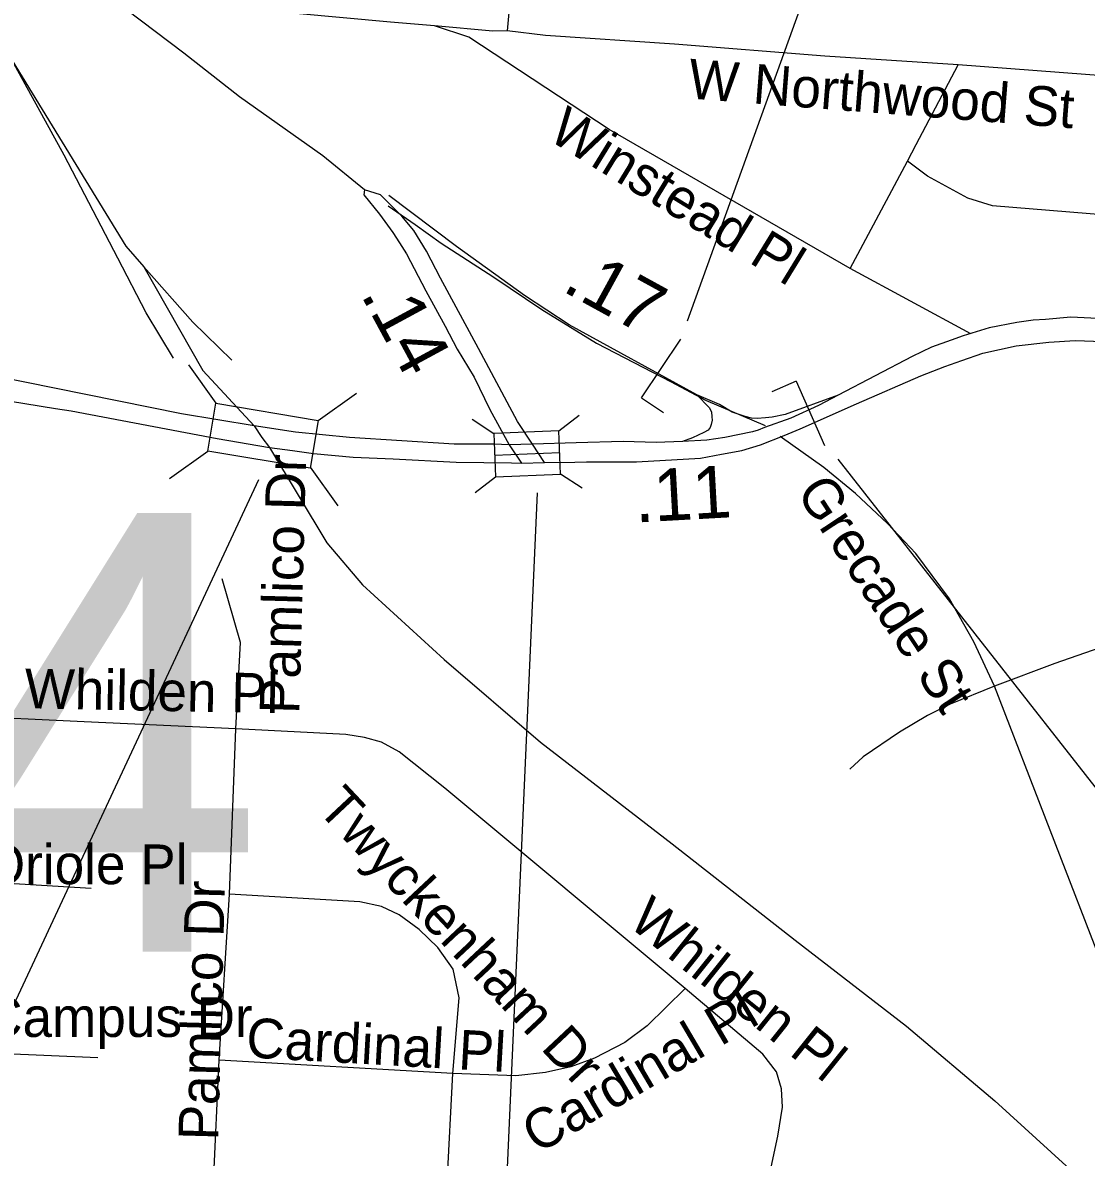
# Model space of a CAD drawing. Extents: x 1662474 to 1856135, y 779280 to 917889.
# Drawn here: x 1759792 to 1762336, y 850224 to 852938 of the extents above; entities that cross this region are included whole.
import ezdxf

# ---------------------------------------------------------------- set-up
doc = ezdxf.new("R2010")
doc.units = 0
for name, color, linetype in [('Exist Railroad Mainline', 7, 'Continuous'), ('Exist Railroad Siding', 7, 'Continuous'), ('Exist Road Non-System Structure Non-Sys Other Number Label', 7, 'Continuous'), ('Exist Road Non-System Type 51', 7, 'Continuous'), ('Exist Road Non-System Type 51 Label', 7, 'Continuous'), ('Exist Road Primary US Divided Attributed', 7, 'Continuous'), ('Exist Road Primary US Mileage Hundredths English Label', 7, 'Continuous'), ('Exist Road Primary US Structure Cantilever Sign CELL', 7, 'Continuous'), ('Exist Road Primary US Structure Cantilever Sign Number Label', 7, 'Continuous'), ('Exist Road Primary US Structure Standard Bridge CELL', 7, 'Continuous'), ('Exist Road Primary US Structure Standard Bridge Number Label', 7, 'Continuous'), ('Exist Road Primary US UnDivided 4 Lane Attributed', 7, 'Continuous'), ('Exist Road Secondary Structure Standard Bridge CELL', 7, 'Continuous'), ('Exist Road Secondary Structure Standard Bridge Number Label', 7, 'Continuous'), ('Exist Road Secondary Type 51 Divided Attributed', 7, 'Continuous')]:
    doc.layers.add(name, color=color, linetype=linetype)

msp = doc.modelspace()

# ---------------------------------------------------------------- linework, layer by layer
at = {"layer": 'Exist Railroad Mainline'}
msp.add_lwpolyline([(1759766.6, 852847.4), (1760038.6, 852403.3), (1760081.2, 852354.3), (1760222.4, 852105.7), (1760345.3, 851973.7), (1760363.9, 851946), (1760381.9, 851921.5), (1760519.4, 851693.8), (1760605, 851593.2), (1760799.9, 851414.3), (1761030.6, 851216.9), (1761345.3, 850973.2), (1761640, 850743.3), (1761906.6, 850537.6), (1762117.3, 850358.4), (1762288.4, 850203.6), (1762536.9, 849932), (1762733.9, 849722.8), (1762888.5, 849550), (1763079.3, 849326.8), (1763285.8, 849105.6), (1763476.5, 848862.5)], dxfattribs=at)
at = {"layer": 'Exist Railroad Siding'}
for points in [[(1760152.3, 852135.8), (1760086.9, 852244.2), (1760019.6, 852374.9), (1759891, 852621.4), (1759766.6, 852847.4)], [(1760292, 852131), (1760198.6, 852221.6), (1760081.2, 852354.3)]]:
    msp.add_lwpolyline(points, dxfattribs=at)
at = {"layer": 'Exist Road Non-System Type 51'}
for p, q in [((1763053.6, 852761), (1762030.2, 852837)), ((1761771.8, 852350.4), (1761909, 852606.6)), ((1762060.4, 852193.7), (1761771.8, 852350.4)), ((1762383.6, 850661.7), (1762117.1, 851350.4)), ((1760286.5, 850853.4), (1760302, 851249.1)), ((1761802.4, 851181.4), (1761770.6, 851152.5)), ((1759955.5, 850866.4), (1759654.5, 850885.1)), ((1760262.1, 850455.9), (1760286.5, 850853.4)), ((1759971.5, 850461.4), (1759680.4, 850474.1)), ((1760241.6, 850027.1), (1760262.1, 850455.9)), ((1760820.9, 850424.4), (1760262.1, 850455.9)), ((1760798.5, 849998.5), (1760820.9, 850424.4))]:
    msp.add_line(p, q, dxfattribs=at)
for points in [[(1761180.1, 853286.4), (1761010.6, 853164), (1760986.5, 853139.6), (1760972.2, 853102.1), (1760962.1, 853042), (1760951, 852918.6)], [(1760777, 852930.9), (1760672, 852939.6), (1760227.4, 852980)], [(1760951, 852918.6), (1760916.6, 852917.6), (1760777, 852930.9)], [(1761771.8, 852350.4), (1761194.6, 852682.7), (1760859.4, 852903.2), (1760777, 852930.9)], [(1762030.2, 852837), (1761710.6, 852858), (1761351, 852886.4), (1761042.6, 852907.1), (1760951, 852918.6)], [(1761909, 852606.6), (1761929.2, 852646.7), (1762030.2, 852837)], [(1763027.9, 852439.4), (1762874.9, 852442.2), (1762570.1, 852462.8), (1762112.1, 852499.8), (1762053.1, 852518.4), (1761956.5, 852570.6), (1761909, 852606.6)], [(1760665.8, 852499.8), (1760730.9, 852455.1), (1760793, 852410.8), (1760919.2, 852328.9), (1761033.4, 852251.7), (1761164.4, 852171.1), (1761343.6, 852079.2), (1761425.4, 852034.7), (1761568.4, 851974.2)], [(1762117.1, 851350.4), (1762067, 851457), (1762008.8, 851560.1), (1761929, 851668), (1761861, 851740.2), (1761783.9, 851811.9), (1761708.5, 851873.8), (1761603.8, 851948.4)], [(1760302, 851249.1), (1760312.4, 851455.4), (1760268.6, 851607.4)], [(1762667.9, 851451.4), (1762498.8, 851465.1), (1762431.9, 851462.8), (1762387.2, 851449.1), (1762261, 851405), (1762117.1, 851350.4)], [(1762117.1, 851350.4), (1762010.4, 851307.6), (1761956.5, 851280.6), (1761889.6, 851240.7), (1761802.4, 851181.4)], [(1760302, 851249.1), (1759938.8, 851265.4), (1759635.9, 851279.9)], [(1761377, 850627.1), (1760801.4, 851106.9), (1760692.8, 851193.4), (1760650, 851216.6), (1760609.4, 851227.9), (1760564.6, 851235.2), (1760302, 851249.1)], [(1760820.9, 850424.4), (1760835.9, 850604.8), (1760821.9, 850673.5), (1760784.6, 850725.5), (1760740, 850768.8), (1760692.8, 850803.4), (1760650, 850823.9), (1760598, 850834.9), (1760286.5, 850853.4)], [(1761377, 850627.1), (1761286.1, 850538.1), (1761232.1, 850497.9), (1761159.9, 850460.7), (1761103.2, 850440.4), (1761042.9, 850426.2), (1760971.2, 850418.2), (1760820.9, 850424.4)], [(1761573.1, 850155.7), (1761598.2, 850274.4), (1761609.2, 850343.9), (1761607.4, 850387.7), (1761595.4, 850428.4), (1761562.9, 850470.1), (1761377, 850627.1)]]:
    msp.add_lwpolyline(points, dxfattribs=at)
at = {"layer": 'Exist Road Primary US Divided Attributed'}
msp.add_line((1760955.6, 851928.1), (1760985.3, 851884.5), dxfattribs=at)
for points in [[(1760609.4, 852538.5), (1760607.8, 852526.6), (1760645.6, 852480.4), (1760677.3, 852436.4), (1760693.4, 852411.7), (1760709.6, 852385.3), (1760756, 852296.7), (1760802.2, 852211.8), (1760831, 852157), (1760871.5, 852089.8), (1760909.7, 852013), (1760955.6, 851928.1)], [(1761011.1, 851929.9), (1760975.5, 851984), (1760882.6, 852158.6), (1760791.5, 852326.8), (1760757.9, 852391.8), (1760727.3, 852441.2), (1760698.6, 852475.6), (1760648, 852526.1), (1760609.4, 852538.5)], [(1764844.8, 852032.4), (1763389.8, 852132.9), (1763052.3, 852146.7), (1762946.9, 852158.9), (1762791, 852174.9), (1762491.5, 852221.2), (1762347, 852231.1), (1762299.7, 852233.6), (1762238.7, 852227.8), (1762209.4, 852226.3), (1762170.6, 852220.6), (1762104, 852208.1), (1762041.7, 852188.6), (1762012.8, 852178.5), (1761966.3, 852161.5), (1761920.1, 852139.1), (1761742.8, 852046.6)], [(1761651.8, 851966.2), (1761786.5, 852026.6), (1761940.6, 852093.1), (1761998.1, 852115.4), (1762038.7, 852130.1), (1762089.1, 852147.4), (1762168.3, 852165), (1762247, 852173.6), (1762309.9, 852177.4), (1762375.9, 852175.3), (1762494.5, 852163.4), (1762723.5, 852128.7), (1762920.7, 852104.6), (1763432.8, 852070.7), (1763734.7, 852048.3), (1764087.6, 852020.9), (1764436.5, 851996.6), (1764839, 851969.8)], [(1761742.8, 852046.6), (1761696.1, 852022.2), (1761629.3, 851991.8), (1761566.3, 851969.5)], [(1761566.3, 851969.5), (1761551.6, 851963.5), (1761538.1, 851959.4), (1761471.5, 851945.5), (1761428.4, 851939.4), (1761370.7, 851936.2)], [(1761040, 851886), (1761112.9, 851886.9), (1761140.7, 851887.6), (1761260.5, 851887.8), (1761413, 851896.6), (1761464, 851905.6), (1761511.9, 851914.5), (1761556.9, 851928.2), (1761613.6, 851950.6), (1761651.8, 851966.2)], [(1761011.1, 851929.9), (1760955.6, 851928.1)], [(1761370.7, 851936.2), (1761307.4, 851934), (1761228.5, 851936.1), (1761116.2, 851933.3), (1761011.1, 851929.9)], [(1761040, 851886), (1761011.1, 851929.9)], [(1760985.3, 851884.5), (1761040, 851886)]]:
    msp.add_lwpolyline(points, dxfattribs=at)
at = {"layer": 'Exist Road Primary US Structure Cantilever Sign CELL'}
for p, q in [((1761271.9, 852040.9), (1761366.1, 852180.7)), ((1761641.9, 852080.8), (1761583.9, 852055.1)), ((1761641.9, 852080.8), (1761710.3, 851926.7)), ((1761271.9, 852040.9), (1761324.5, 852005.4))]:
    msp.add_line(p, q, dxfattribs=at)
at = {"layer": 'Exist Road Primary US Structure Cantilever Sign Number Label'}
for p, q in [((1761382, 852224.8), (1762325.6, 854838.8)), ((1761741.7, 851894.1), (1762798.4, 850546.7))]:
    msp.add_line(p, q, dxfattribs=at)
at = {"layer": 'Exist Road Primary US Structure Standard Bridge CELL'}
for p, q in [((1761074.5, 851961.5), (1761123.4, 851999.3)), ((1760867.2, 851989.5), (1760918.8, 851955.6)), ((1760920.9, 851903.8), (1761076.6, 851909.9)), ((1761078.6, 851859), (1761130.2, 851825.1)), ((1760874.1, 851814.1), (1760922.9, 851851.9))]:
    msp.add_line(p, q, dxfattribs=at)
msp.add_lwpolyline([(1760922.9, 851851.9), (1761078.6, 851858.1), (1761074.5, 851961.7), (1760918.8, 851955.6)], close=True, dxfattribs=at)
at = {"layer": 'Exist Road Primary US Structure Standard Bridge Number Label'}
msp.add_line((1761022.6, 851813), (1760922.2, 849552.7), dxfattribs=at)
at = {"layer": 'Exist Road Primary US UnDivided 4 Lane Attributed'}
for points in [[(1760609.4, 852538.5), (1760509.4, 852619.6), (1760310.1, 852760.9), (1760177.3, 852865.5), (1760039.9, 852968.5), (1759968.2, 853020.2), (1759829.8, 853124.8), (1759698.8, 853220)], [(1761404.9, 852048), (1761099.3, 852215.6), (1760992.4, 852285.4), (1760829.6, 852402.5), (1760667.9, 852525)], [(1761404.9, 852048), (1761433.8, 852017.7), (1761439.4, 852007.1), (1761440.5, 851995), (1761441.3, 851987.3), (1761439.2, 851976.5), (1761436.2, 851969.5), (1761431.9, 851963.4), (1761421.2, 851957.7), (1761394.3, 851945.2), (1761370.7, 851936.2)], [(1761742.8, 852046.6), (1761615.9, 852000.4), (1761584.6, 851994.7), (1761568.9, 851992.4), (1761549.1, 851991.5), (1761535.4, 851992.1), (1761520, 851996.3), (1761489.5, 852006.5), (1761459, 852025), (1761404.9, 852048)]]:
    msp.add_lwpolyline(points, dxfattribs=at)
at = {"layer": 'Exist Road Secondary Structure Standard Bridge CELL'}
for p, q in [((1760188.2, 852119.6), (1760253.9, 852027.5)), ((1760498.3, 851986), (1760590.5, 852051.7)), ((1760142.7, 851847.5), (1760234.8, 851913.3)), ((1760479.6, 851874.4), (1760545.3, 851782.2))]:
    msp.add_line(p, q, dxfattribs=at)
msp.add_lwpolyline([(1760253.9, 852027.5), (1760498.4, 851986.5), (1760479.3, 851872.3), (1760234.8, 851913.3)], close=True, dxfattribs=at)
at = {"layer": 'Exist Road Secondary Structure Standard Bridge Number Label'}
msp.add_line((1760355.6, 851844.1), (1759432.7, 849866.4), dxfattribs=at)
at = {"layer": 'Exist Road Secondary Type 51 Divided Attributed'}
for points in [[(1760345.3, 851973.7), (1760171.4, 852002.5), (1759867.4, 852063.9), (1759674.2, 852102.9), (1759618.1, 852111.3)], [(1759621.9, 852055.6), (1759688.1, 852044.8), (1759869.9, 852015.3), (1759907.3, 852009.2), (1760257.3, 851943.5), (1760381.9, 851921.5)], [(1760955.6, 851928.1), (1760918.9, 851930), (1760823.9, 851929.4), (1760573.6, 851945.5), (1760444.7, 851958.4), (1760345.3, 851973.7)], [(1760381.9, 851921.5), (1760437.5, 851914.8), (1760487.6, 851907.8), (1760582.6, 851899), (1760678, 851894.8), (1760828.5, 851886.9), (1760961.5, 851885.1), (1760985.3, 851884.5)]]:
    msp.add_lwpolyline(points, dxfattribs=at)

# ---------------------------------------------------------------- texts
at = {"layer": 'Exist Road Non-System Structure Non-Sys Other Number Label'}
msp.add_text('J424', height=1049.86, dxfattribs=at).set_placement((1757327.9, 850715.3))
at = {"layer": 'Exist Road Non-System Type 51 Label'}
for s, rotation, p in [('W Northwood St', 355.549, (1761381.8, 852757.2)), ('Winstead Pl', 328.5122, (1761044.9, 852660.6)), ('Pamlico Dr', 88.4528, (1760453.4, 851283.5)), ('Grecade St', 303.4004, (1761640.4, 851815.2)), ('Whilden Pl', 358.8619, (1759795.6, 851298.1)), ('Twyckenham Dr', 313.1625, (1760492.9, 851055.4)), ('Pamlico Dr', 88.4528, (1760259.1, 850263.1)), ('Whilden Pl', 321.2914, (1761237.3, 850779.7)), ('Cardinal Pl', 30.4923, (1761023.3, 850230.2)), ('Cardinal Pl', 356.7583, (1760324.7, 850463))]:
    msp.add_text(s, height=95, rotation=rotation, dxfattribs=at).set_placement(p)
for s, p in [('Oriole Pl', (1759698.7, 850877)), ('Campus Dr', (1759699.6, 850511.6))]:
    msp.add_text(s, height=95, dxfattribs=at).set_placement(p)
at = {"layer": 'Exist Road Primary US Mileage Hundredths English Label'}
for s, rotation, p in [('.17', 331.2615, (1761079.2, 852297.9)), ('.14', 298.437, (1760599.3, 852287.9)), ('.11', 3.171, (1761258, 851742.2))]:
    msp.add_text(s, height=125, rotation=rotation, dxfattribs=at).set_placement(p)

doc.saveas('drawing.dxf')
